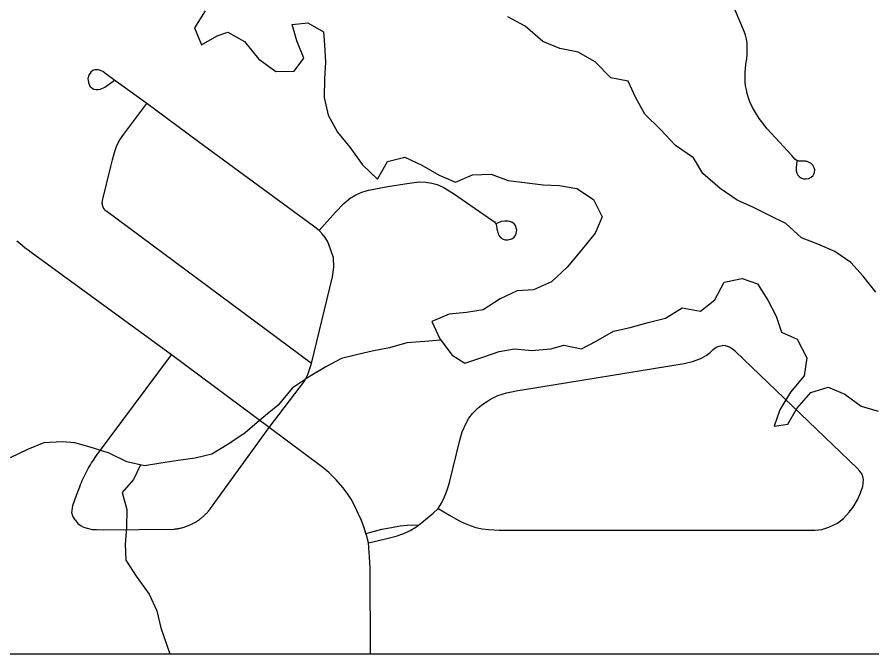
# Model space of a CAD drawing. Extents: x 0 to 34, y 0 to 22.
# Drawn here: x 5.2675 to 5.5847, y 14.1 to 14.3362 of the extents above; entities that cross this region are included whole.
import ezdxf

# ---------------------------------------------------------------- set-up
doc = ezdxf.new("R2010")
doc.units = 0
for name, color, linetype in [('GM_X_Minor_Lake', 7, 'Continuous'), ('GM_X_Minor_River', 7, 'Continuous'), ('GM_X_Rail_Line_Text', 7, 'Continuous'), ('GM_X_Township_Road', 7, 'Continuous'), ('SH_Cut_Line', 7, 'Continuous'), ('SH_Data', 7, 'Continuous')]:
    doc.layers.add(name, color=color, linetype=linetype)

msp = doc.modelspace()

# ---------------------------------------------------------------- linework, layer by layer
at = {"layer": 'GM_X_Minor_Lake'}
for points in [[(5.33725, 14.33845), (5.33334, 14.33214), (5.33589, 14.32591), (5.34173, 14.32921)], [(5.58608, 14.2342), (5.58145, 14.24002), (5.57684, 14.24509), (5.57091, 14.24919), (5.56461, 14.25195), (5.55851, 14.25434), (5.55276, 14.25958), (5.54665, 14.26254), (5.54055, 14.26569), (5.53463, 14.26827), (5.52832, 14.27256), (5.52199, 14.27817), (5.51851, 14.28401), (5.51181, 14.28848), (5.50624, 14.29448), (5.50048, 14.3001), (5.49699, 14.3065), (5.49426, 14.31235), (5.48779, 14.3136), (5.48203, 14.31959), (5.47573, 14.32312), (5.46888, 14.32455), (5.46259, 14.32713), (5.45607, 14.33274), (5.44958, 14.33626)], [(5.34173, 14.32921), (5.34569, 14.33059), (5.35181, 14.32706), (5.35701, 14.32068), (5.36351, 14.31602), (5.37034, 14.3161), (5.37389, 14.32089), (5.37134, 14.32731), (5.36956, 14.33336), (5.37543, 14.334), (5.38117, 14.33066), (5.3816, 14.32592), (5.38187, 14.31947), (5.38157, 14.31321), (5.38146, 14.30638), (5.38287, 14.29975), (5.38636, 14.29354), (5.39098, 14.2879), (5.39562, 14.28132), (5.40118, 14.27608), (5.4049, 14.28258), (5.41133, 14.28418), (5.41762, 14.28122), (5.42412, 14.27751), (5.43022, 14.27493), (5.43644, 14.27766), (5.44346, 14.27794), (5.44975, 14.27555), (5.45583, 14.27487), (5.46267, 14.27401), (5.46874, 14.2737), (5.4752, 14.27265), (5.48132, 14.26855), (5.48463, 14.26214), (5.48205, 14.25604), (5.47663, 14.24952), (5.47158, 14.24338), (5.46576, 14.238), (5.45916, 14.23507), (5.4531, 14.23461), (5.44668, 14.23169), (5.44047, 14.22762), (5.43422, 14.2266), (5.42778, 14.22595), (5.42137, 14.22321), (5.42429, 14.2168), (5.42892, 14.21078), (5.43369, 14.20781), (5.43993, 14.20997), (5.44635, 14.21214), (5.45203, 14.21316), (5.45849, 14.21248), (5.4655, 14.21314), (5.47041, 14.21453), (5.47688, 14.21309), (5.48235, 14.21601), (5.48875, 14.21969), (5.49499, 14.2211), (5.50161, 14.22289), (5.50804, 14.22449), (5.51425, 14.22836), (5.5211, 14.22712), (5.52636, 14.23136), (5.52988, 14.23786), (5.5365, 14.23927), (5.54222, 14.23725), (5.54609, 14.23123), (5.5492, 14.2252), (5.55116, 14.21934), (5.55689, 14.21676), (5.56058, 14.20979), (5.55952, 14.20313), (5.55447, 14.197), (5.55057, 14.1905), (5.54837, 14.1844), (5.55348, 14.18522), (5.55682, 14.19096), (5.56206, 14.1969), (5.56849, 14.19888), (5.57459, 14.1963), (5.58071, 14.19183), (5.587, 14.19001)], [(5.34173, 14.32921), (5.34569, 14.33059), (5.35181, 14.32706), (5.35701, 14.32068), (5.36351, 14.31602), (5.37034, 14.3161), (5.37389, 14.32089), (5.37134, 14.32731), (5.36956, 14.33336), (5.37543, 14.334), (5.38117, 14.33066), (5.3816, 14.32592), (5.38187, 14.31947), (5.38157, 14.31321), (5.38146, 14.30638), (5.38287, 14.29975), (5.38636, 14.29354), (5.39098, 14.2879), (5.39562, 14.28132), (5.40118, 14.27608), (5.4049, 14.28258), (5.41133, 14.28418), (5.41762, 14.28122), (5.42412, 14.27751), (5.43022, 14.27493), (5.43644, 14.27766), (5.44346, 14.27794), (5.44975, 14.27555), (5.45583, 14.27487), (5.46267, 14.27401), (5.46874, 14.2737), (5.4752, 14.27265), (5.48132, 14.26855), (5.48463, 14.26214), (5.48205, 14.25604), (5.47663, 14.24952), (5.47158, 14.24338), (5.46576, 14.238), (5.45916, 14.23507), (5.4531, 14.23461), (5.44668, 14.23169), (5.44047, 14.22762), (5.43422, 14.2266), (5.42778, 14.22595), (5.42137, 14.22321), (5.42429, 14.2168), (5.42892, 14.21078), (5.43369, 14.20781), (5.43993, 14.20997), (5.44635, 14.21214), (5.45203, 14.21316), (5.45849, 14.21248), (5.4655, 14.21314), (5.47041, 14.21453), (5.47688, 14.21309), (5.48235, 14.21601), (5.48875, 14.21969), (5.49499, 14.2211), (5.50161, 14.22289), (5.50804, 14.22449), (5.51425, 14.22836), (5.5211, 14.22712), (5.52636, 14.23136), (5.52988, 14.23786), (5.5365, 14.23927), (5.54222, 14.23725), (5.54609, 14.23123), (5.5492, 14.2252), (5.55116, 14.21934), (5.55689, 14.21676), (5.56058, 14.20979), (5.55952, 14.20313), (5.55447, 14.197), (5.55057, 14.1905), (5.54837, 14.1844), (5.55348, 14.18522), (5.55682, 14.19096), (5.56206, 14.1969), (5.56849, 14.19888), (5.57459, 14.1963), (5.58071, 14.19183), (5.587, 14.19001)]]:
    msp.add_lwpolyline(points, dxfattribs=at)
at = {"layer": 'GM_X_Minor_River'}
for points in [[(5.42463, 14.21639), (5.41879, 14.21582), (5.41215, 14.21539), (5.40572, 14.21345), (5.39928, 14.21227), (5.39436, 14.2111), (5.38792, 14.20954), (5.38206, 14.20646), (5.37621, 14.20301), (5.3696, 14.1986), (5.36433, 14.1923), (5.3583, 14.18733), (5.35207, 14.18198), (5.34603, 14.17795), (5.3398, 14.17411), (5.33355, 14.17255), (5.3273, 14.17175), (5.32086, 14.17076), (5.31479, 14.16977), (5.30815, 14.17125), (5.30168, 14.17443), (5.29541, 14.17647), (5.28895, 14.17833), (5.2842, 14.17867), (5.27738, 14.17825), (5.27133, 14.17574), (5.2649, 14.17266)], [(5.31329, 14.1701), (5.31066, 14.16462), (5.30652, 14.15985), (5.30826, 14.1536), (5.30812, 14.14696), (5.30759, 14.14051), (5.30782, 14.13482), (5.31165, 14.12877), (5.31644, 14.12216), (5.31933, 14.11592), (5.32088, 14.10967), (5.32301, 14.10323), (5.32411, 14.1)]]:
    msp.add_lwpolyline(points, dxfattribs=at)
at = {"layer": 'GM_X_Rail_Line_Text'}
msp.add_lwpolyline([(6.04095, 15.63985), (5.15815, 15.63216), (4.9916, 15.62952), (4.91092, 15.62892), (4.86706, 15.62859), (4.81644, 15.62822), (4.76351, 15.62783), (4.71135, 15.62744), (4.67425, 15.62717), (4.62172, 15.62678), (4.57028, 15.6264), (4.49413, 15.62523), (4.43207, 15.62366), (4.42437, 15.62356), (4.29897, 15.62253), (4.30139, 15.38981), (4.3001, 14.71018), (4.30008, 14.70375), (4.29942, 14.35536), (4.29894, 14.1), (6.7466, 14.1)], dxfattribs=at)
at = {"layer": 'GM_X_Township_Road'}
for points in [[(5.55681, 14.28276), (5.55657, 14.28043), (5.55662, 14.27912), (5.55679, 14.27824), (5.55715, 14.27752), (5.55763, 14.277), (5.55829, 14.2765), (5.55924, 14.27616), (5.56018, 14.27614), (5.56122, 14.27633), (5.56214, 14.27681), (5.56285, 14.27742), (5.56318, 14.27796), (5.5634, 14.27857), (5.56346, 14.27951), (5.56328, 14.28031), (5.5628, 14.28126), (5.56202, 14.28201), (5.56119, 14.28241), (5.56072, 14.28256), (5.56026, 14.28265), (5.55999, 14.28269), (5.55948, 14.28273), (5.55884, 14.28275), (5.55836, 14.28275), (5.55809, 14.28275), (5.55767, 14.28278), (5.55734, 14.28284), (5.55659, 14.28307), (5.55611, 14.28349), (5.55495, 14.28477), (5.54586, 14.2947), (5.54287, 14.29854), (5.54148, 14.30073), (5.54035, 14.30259), (5.53942, 14.30472), (5.53876, 14.30658), (5.53836, 14.30777), (5.53809, 14.30916), (5.53783, 14.31062), (5.5377, 14.31208), (5.53763, 14.31381), (5.5377, 14.3156), (5.53796, 14.31865), (5.53823, 14.32064), (5.53836, 14.32224), (5.53843, 14.32522), (5.53836, 14.32655), (5.53816, 14.32794), (5.53776, 14.3294), (5.53736, 14.33053), (5.53225, 14.34294)], [(5.36096, 14.1839), (5.37415, 14.20114), (5.37533, 14.20364), (5.37673, 14.20768), (5.38447, 14.23987), (5.38476, 14.24152), (5.38502, 14.24346), (5.38484, 14.24696), (5.38433, 14.24863), (5.38382, 14.2501), (5.38281, 14.25286), (5.3818, 14.25443), (5.38073, 14.25577), (5.37958, 14.25701), (5.37746, 14.25858), (5.33483, 14.2899), (5.3156, 14.30413), (5.30552, 14.31144), (5.30052, 14.31502), (5.29926, 14.31598), (5.29805, 14.31649), (5.29758, 14.31661), (5.29683, 14.31666), (5.29633, 14.31661), (5.29563, 14.31638), (5.29482, 14.31569), (5.29405, 14.31459), (5.29378, 14.31341), (5.29394, 14.31186), (5.29453, 14.31052), (5.29539, 14.30979), (5.29597, 14.30949), (5.29679, 14.30928), (5.2976, 14.30926), (5.29841, 14.3094), (5.29999, 14.31018), (5.30092, 14.31076), (5.30348, 14.31262)], [(5.37673, 14.20768), (5.30077, 14.26401), (5.30067, 14.26408), (5.30061, 14.26413), (5.30056, 14.26417), (5.3005, 14.26421), (5.30045, 14.26426), (5.3004, 14.26431), (5.30035, 14.26436), (5.3003, 14.2644), (5.30025, 14.26445), (5.3002, 14.26451), (5.30015, 14.26456), (5.3001, 14.26461), (5.30006, 14.26466), (5.30001, 14.26471), (5.29997, 14.26477), (5.29992, 14.26483), (5.29988, 14.26488), (5.29984, 14.26494), (5.2998, 14.26499), (5.29976, 14.26505), (5.29972, 14.26511), (5.29968, 14.26517), (5.29965, 14.26523), (5.29961, 14.26529), (5.29958, 14.26535), (5.29955, 14.26542), (5.29952, 14.26548), (5.29949, 14.26554), (5.29945, 14.2656), (5.29943, 14.26567), (5.2994, 14.26573), (5.29937, 14.2658), (5.29935, 14.26586), (5.29932, 14.26593), (5.2993, 14.26599), (5.29928, 14.26606), (5.29926, 14.26613), (5.29924, 14.2662), (5.29922, 14.26626), (5.29921, 14.26633), (5.29919, 14.2664), (5.29918, 14.26647), (5.29916, 14.26654), (5.29915, 14.26661), (5.29914, 14.26667), (5.29913, 14.26674), (5.29912, 14.26681), (5.29912, 14.26688), (5.29911, 14.26695), (5.29911, 14.26702), (5.2991, 14.26709), (5.2991, 14.26716), (5.2991, 14.26723), (5.2991, 14.2673), (5.2991, 14.26737), (5.29911, 14.26744), (5.29911, 14.26751), (5.29912, 14.26758), (5.29912, 14.26765), (5.29913, 14.26772), (5.29914, 14.26779), (5.29915, 14.26786), (5.29916, 14.26793), (5.29917, 14.268), (5.29919, 14.26807), (5.29921, 14.26814), (5.29922, 14.2682), (5.30223, 14.28071), (5.3029, 14.28326), (5.30361, 14.28596), (5.30453, 14.28855), (5.30564, 14.29067), (5.30705, 14.2927), (5.3156, 14.30413)], [(5.37958, 14.25701), (5.38567, 14.26383), (5.38871, 14.26697), (5.39102, 14.269), (5.39314, 14.27029), (5.39535, 14.27121), (5.39793, 14.27195), (5.40504, 14.27333), (5.41139, 14.27426), (5.41657, 14.27504), (5.41914, 14.27499), (5.42135, 14.27462), (5.42338, 14.27407), (5.42559, 14.27306), (5.42947, 14.27075), (5.44393, 14.26068), (5.44464, 14.26018), (5.44523, 14.25941), (5.44542, 14.25858), (5.44551, 14.25766), (5.44569, 14.25674), (5.44597, 14.25582), (5.44634, 14.25499), (5.44698, 14.25425), (5.44781, 14.25379), (5.44864, 14.2536), (5.44956, 14.25351), (5.45104, 14.25388), (5.45196, 14.25452), (5.45261, 14.25545), (5.45279, 14.25646), (5.45289, 14.2572), (5.4527, 14.25803), (5.45242, 14.25886), (5.45196, 14.2595), (5.45104, 14.26006), (5.44975, 14.26042), (5.4485, 14.26053), (5.44715, 14.26034), (5.44546, 14.25966)], [(5.39868, 14.1), (5.39848, 14.1318), (5.3983, 14.13595), (5.39786, 14.14118), (5.39716, 14.14399), (5.39695, 14.14465), (5.39628, 14.14671), (5.39523, 14.14943), (5.3941, 14.15211), (5.39297, 14.15455), (5.3914, 14.15737), (5.38997, 14.15958), (5.38834, 14.16171), (5.38592, 14.16456), (5.38313, 14.16725), (5.38088, 14.16914), (5.36096, 14.1839), (5.32484, 14.21094), (5.27268, 14.24885), (5.27154, 14.2497), (5.27049, 14.2505), (5.26946, 14.25133), (5.26844, 14.25217), (5.26743, 14.25303)], [(5.4164, 14.14772), (5.41771, 14.14873), (5.41982, 14.15048), (5.42192, 14.15215), (5.42368, 14.15391), (5.425, 14.15593), (5.42605, 14.15821), (5.42684, 14.16015), (5.42746, 14.1619), (5.42789, 14.16357), (5.43176, 14.17929), (5.43264, 14.18236), (5.43422, 14.18579), (5.4351, 14.18746), (5.4365, 14.18921), (5.43861, 14.19123), (5.44028, 14.19264), (5.44168, 14.19351), (5.44317, 14.19448), (5.44458, 14.19518), (5.4459, 14.1958), (5.44748, 14.19633), (5.44915, 14.19676), (5.45099, 14.1972), (5.45329, 14.19765), (5.45573, 14.19808), (5.51501, 14.20765), (5.51808, 14.20846), (5.52124, 14.20959), (5.52317, 14.21064), (5.52467, 14.21178), (5.52581, 14.21283), (5.52695, 14.21371), (5.52799, 14.21418), (5.52923, 14.21433)], [(5.42368, 14.15391), (5.42789, 14.15145), (5.43202, 14.14908), (5.4338, 14.14831), (5.43556, 14.14756), (5.4377, 14.14692), (5.44004, 14.14642), (5.44246, 14.14614), (5.44637, 14.14592), (5.56357, 14.14583), (5.56611, 14.14618), (5.56875, 14.14697), (5.57033, 14.14768), (5.57191, 14.14847), (5.57419, 14.15022), (5.5763, 14.1525), (5.57779, 14.15444), (5.57937, 14.15716), (5.58018, 14.15905), (5.58085, 14.16076), (5.58126, 14.16203), (5.58156, 14.16457), (5.58137, 14.1658), (5.58096, 14.16682), (5.58021, 14.16782), (5.57919, 14.16889), (5.53406, 14.21213), (5.53292, 14.21301), (5.53187, 14.21371), (5.53037, 14.21424), (5.52923, 14.21433)], [(5.28904, 14.14969), (5.28821, 14.15107), (5.28784, 14.15227), (5.28812, 14.15504), (5.2895, 14.15882), (5.29078, 14.162), (5.29107, 14.16277), (5.29138, 14.16353), (5.29169, 14.16429), (5.29203, 14.16504), (5.29237, 14.16579), (5.29272, 14.16653), (5.29309, 14.16726), (5.29348, 14.16799), (5.29387, 14.16871), (5.29428, 14.16942), (5.2947, 14.17013), (5.29514, 14.17083), (5.29558, 14.17152), (5.29604, 14.1722), (5.29651, 14.17288), (5.29699, 14.17355), (5.32484, 14.21094)], [(5.28904, 14.14969), (5.29006, 14.1484), (5.29126, 14.14748), (5.29218, 14.14702), (5.29344, 14.14657), (5.29531, 14.14619), (5.29697, 14.14611), (5.29965, 14.146), (5.32587, 14.14627), (5.3262, 14.14632), (5.32653, 14.14636), (5.32686, 14.14641), (5.32719, 14.14646), (5.32752, 14.14653), (5.32784, 14.14659), (5.32817, 14.14667), (5.32849, 14.14674), (5.32882, 14.14683), (5.32914, 14.14692), (5.32946, 14.14701), (5.32978, 14.14711), (5.33009, 14.14722), (5.33041, 14.14733), (5.33072, 14.14745), (5.33103, 14.14757), (5.33134, 14.1477), (5.33164, 14.14783), (5.33195, 14.14797), (5.33225, 14.14812), (5.33255, 14.14826), (5.33284, 14.14842), (5.33314, 14.14858), (5.33343, 14.14874), (5.33372, 14.14891), (5.334, 14.14909), (5.33428, 14.14926), (5.33456, 14.14945), (5.33484, 14.14964), (5.33511, 14.14983), (5.33538, 14.15003), (5.33564, 14.15023), (5.33591, 14.15044), (5.33616, 14.15065), (5.33642, 14.15086), (5.33667, 14.15108), (5.33692, 14.15131), (5.33716, 14.15154), (5.3374, 14.15177), (5.33763, 14.15201), (5.33786, 14.15225), (5.33809, 14.15249), (5.33831, 14.15274), (5.33853, 14.15299), (5.33874, 14.15325), (5.33895, 14.15351), (5.33927, 14.15392), (5.36096, 14.1839)], [(5.39695, 14.14465), (5.39879, 14.14514), (5.40278, 14.14621), (5.4064, 14.14692), (5.4096, 14.14749), (5.41223, 14.14777), (5.41416, 14.14792), (5.4164, 14.14772)], [(5.39786, 14.14118), (5.40366, 14.14258), (5.40814, 14.14372), (5.41103, 14.14469), (5.41332, 14.14574), (5.41543, 14.14697), (5.4164, 14.14772)]]:
    msp.add_lwpolyline(points, dxfattribs=at)
at = {"layer": 'SH_Cut_Line'}
msp.add_lwpolyline([(2.1, 20.39416), (2.1, 14.1), (8.9, 14.1)], dxfattribs=at)
at = {"layer": 'SH_Data'}
msp.add_line((2.1, 14.1), (8.9, 14.1), dxfattribs=at)

doc.saveas('drawing.dxf')
